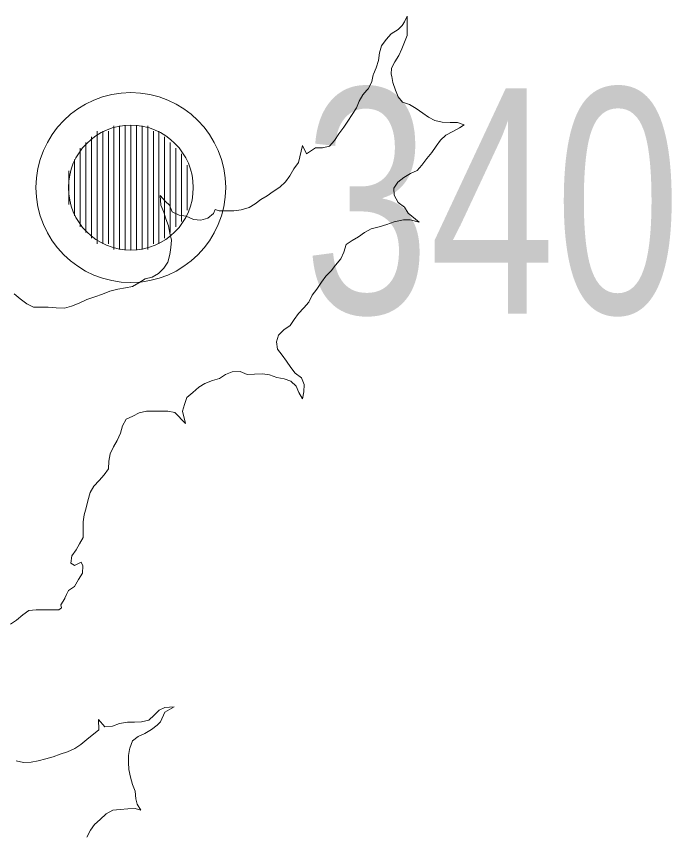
# Model space of a CAD drawing. Extents: x 553962 to 842807, y 8883888 to 9032388.
# Drawn here: x 723514 to 724679, y 8957077 to 8958527 of the extents above; entities that cross this region are included whole.
import ezdxf

# ---------------------------------------------------------------- set-up
doc = ezdxf.new("R2010")
doc.units = 0
doc.header["$LTSCALE"] = 160
doc.layers.add('32', color=7, linetype='Continuous', lineweight=13)
doc.layers.add('8', color=7, linetype='Continuous', lineweight=13)

msp = doc.modelspace()

# ---------------------------------------------------------------- linework, layer by layer
at = {"layer": '32'}
for p, q in [((723658, 8958323), (723658, 8958123)), ((723668, 8958323), (723668, 8958123)), ((723678, 8958323), (723678, 8958123)), ((723688, 8958333), (723688, 8958113)), ((723698, 8958333), (723698, 8958113)), ((723708, 8958333), (723708, 8958113)), ((723718, 8958333), (723718, 8958113)), ((723728, 8958333), (723728, 8958113)), ((723738, 8958333), (723738, 8958113)), ((723748, 8958333), (723748, 8958113)), ((723758, 8958323), (723758, 8958123)), ((723768, 8958323), (723768, 8958123)), ((723648, 8958313), (723648, 8958133)), ((723778, 8958313), (723778, 8958133)), ((723628, 8958293), (723628, 8958153)), ((723638, 8958303), (723638, 8958143)), ((723788, 8958303), (723788, 8958143)), ((723798, 8958293), (723798, 8958153)), ((723808, 8958283), (723808, 8958163)), ((723618, 8958273), (723618, 8958173)), ((723608, 8958253), (723608, 8958193)), ((723818, 8958263), (723818, 8958183))]:
    msp.add_line(p, q, dxfattribs=at)
for radius in [168.7, 111]:
    msp.add_circle((723718, 8958223), radius, dxfattribs=at)
at = {"layer": '8'}
for points in [[(724149.5, 8958424.7), (724154.1, 8958435.5), (724158, 8958449), (724159.9, 8958462.6), (724163.8, 8958474.7), (724171.7, 8958486.3), (724180.6, 8958496.2), (724193.1, 8958503.6), (724200.6, 8958511.2), (724204.2, 8958517.3), (724209.4, 8958527.3), (724209.4, 8958493.1), (724204.3, 8958481.6), (724199.6, 8958469.6), (724194.3, 8958457.8), (724187.4, 8958446.5), (724181.3, 8958435.1), (724181, 8958424.5)], [(724181, 8958424.5), (724182.1, 8958420.2), (724183.9, 8958409.5), (724188.2, 8958396.4), (724193, 8958384.5), (724201.2, 8958374.6), (724213.6, 8958370.8), (724225.2, 8958363.6), (724236.8, 8958355.3), (724247.3, 8958348.2), (724258.4, 8958342), (724271.3, 8958339), (724285.5, 8958338.9), (724298.9, 8958338.6), (724310.8, 8958334.4), (724302.1, 8958329.2), (724290.2, 8958322.9), (724278.1, 8958316.1), (724268.3, 8958307.5), (724261, 8958296.8), (724253.2, 8958285.5), (724244.3, 8958274.7), (724235.1, 8958263.1), (724227, 8958253.4), (724215.2, 8958247.8), (724203.2, 8958241.2), (724192.8, 8958232.9), (724185.3, 8958222), (724186.3, 8958209.3), (724193.3, 8958196.8), (724204.4, 8958188.3), (724211.2, 8958177.8), (724230.5, 8958161.8), (724214.7, 8958165.5), (724202.6, 8958166), (724186.2, 8958162.4), (724173, 8958157.6), (724159.5, 8958153.3), (724145.1, 8958149.8), (724133.1, 8958143.5), (724122.8, 8958135.4), (724111.5, 8958128.8), (724100.9, 8958121.9), (724096.6, 8958108.3), (724091.4, 8958096.4), (724082, 8958085.3), (724074.1, 8958075.2), (724064.6, 8958065.5), (724056.9, 8958055), (724048.9, 8958042.3), (724040.5, 8958031.7), (724034.3, 8958019.3), (724025.7, 8958009.5), (724015.8, 8957999.3), (724008.6, 8957988.9), (724001.2, 8957978.1), (723990.2, 8957970.3), (723980.5, 8957961.1), (723977.2, 8957948.9), (723978.5, 8957936.2), (723987.2, 8957925.3), (723994.9, 8957914.4), (724002.2, 8957903.4), (724010.2, 8957893.5), (724021.1, 8957884.8), (724026.2, 8957873.1), (724025.3, 8957860.3), (724022.9, 8957847.7), (724016.8, 8957858.8), (724011.6, 8957870.3), (724002.5, 8957879.3), (723990.6, 8957883), (723977.8, 8957885.5), (723964.6, 8957890.1), (723951.8, 8957891.9), (723937.6, 8957891.7), (723924.6, 8957891.2), (723912.6, 8957896.2), (723898.4, 8957895.9), (723886.3, 8957891.2), (723875.7, 8957884.1), (723862.9, 8957880.3), (723849.7, 8957875), (723838.9, 8957868.2), (723828.2, 8957859.2), (723817.8, 8957850), (723813.4, 8957837.7), (723810, 8957825.5), (723815, 8957803.7), (723796.1, 8957823.2), (723783.7, 8957825.7), (723771, 8957825.7), (723758.5, 8957825.9), (723745.6, 8957826), (723732.9, 8957822.6), (723721.3, 8957817), (723709.4, 8957811.4), (723703.3, 8957800), (723699.6, 8957786.8), (723693.9, 8957773.5), (723687.1, 8957762.2)], [(724146.5, 8958411.7), (724148.8, 8958423.2), (724149.5, 8958424.7)], [(724137.6, 8958396.3), (724139.7, 8958398.6), (724146.3, 8958410.8), (724146.5, 8958411.7)], [(724071, 8958296.8), (724080.2, 8958306.8), (724087.7, 8958318.8), (724096.5, 8958330.6), (724103.5, 8958341.3), (724111.4, 8958352.7), (724118.9, 8958364.7), (724123.6, 8958376.5), (724130.4, 8958388.1), (724137.6, 8958396.3)], [(723510.6, 8958034.1), (723521.3, 8958025.4), (723533.2, 8958016.2), (723544.7, 8958010.8), (723557.8, 8958010.7), (723570.9, 8958010.7), (723585, 8958009.5), (723599.9, 8958008.8), (723612.5, 8958012.3), (723625.9, 8958017.5), (723640, 8958024.3), (723654.2, 8958028.7), (723667.7, 8958033.5), (723680.6, 8958039.2), (723695.1, 8958042.6), (723708.6, 8958045.2), (723721.2, 8958047.3), (723732.1, 8958053.9), (723743.5, 8958060.7), (723755.9, 8958064), (723767.1, 8958070.6), (723776.7, 8958080), (723783.6, 8958090.6), (723787.1, 8958103.9), (723789.2, 8958116.8), (723790.3, 8958129.5), (723787.1, 8958142), (723785.1, 8958155.3), (723780.2, 8958167.5), (723776.4, 8958179.6), (723771.5, 8958191.7), (723769.9, 8958209.2), (723779.9, 8958198.1), (723787, 8958191.7), (723791.7, 8958180.1), (723803.8, 8958174.3), (723816.2, 8958172.5), (723829.3, 8958166.4), (723842.6, 8958165.1), (723854.8, 8958168.7), (723865.2, 8958176.7), (723867.8, 8958184.2), (723874.8, 8958181.9), (723888.2, 8958181.7), (723900.8, 8958181.7), (723914.3, 8958183.7), (723928.1, 8958187.6), (723938.8, 8958194.4), (723949.2, 8958201.8), (723960.4, 8958208.6), (723970.9, 8958215.9), (723982.9, 8958223.8), (723992.8, 8958233), (724000.7, 8958244.1), (724007.7, 8958256.1), (724016, 8958267.5), (724023.2, 8958297.9), (724030.1, 8958283.2), (724046.1, 8958293.5), (724058.6, 8958293.6), (724071, 8958296.8)], [(723687.1, 8957762.2), (723681.3, 8957749.8), (723678.9, 8957736.8), (723678.5, 8957723.2), (723670.6, 8957712.8), (723661.8, 8957702.5), (723652.2, 8957692.8), (723645.6, 8957681), (723641.4, 8957666.5), (723638.5, 8957654.1), (723634.8, 8957641.6), (723633, 8957629.2), (723633, 8957616.1), (723633, 8957601.2), (723627, 8957590.2), (723620.5, 8957579.4), (723613, 8957568.6), (723611.4, 8957555.5), (723617.2, 8957552.2)], [(723617.2, 8957552.2), (723618, 8957551.8), (723629.5, 8957557.4), (723632.4, 8957550.7), (723631.8, 8957538.1), (723625, 8957526.8), (723617.9, 8957514.2), (723617.9, 8957514.1), (723607.4, 8957507), (723603.8, 8957499.9), (723600.8, 8957493.7), (723600.4, 8957493.1)], [(723600.4, 8957493.1), (723593.4, 8957481.6), (723594.6, 8957476.2), (723590.2, 8957472.8), (723576, 8957472.8), (723563.2, 8957472.7), (723549.4, 8957472.7), (723536.9, 8957471.7), (723525.7, 8957464), (723514.7, 8957454.3), (723504.1, 8957447.2)], [(723514.1, 8957204.8), (723527.1, 8957201.7), (723540.9, 8957202.3), (723553.5, 8957204.7), (723566.7, 8957207.9), (723579.9, 8957211.6), (723592.5, 8957216.1), (723605.2, 8957220.4), (723618.7, 8957226.2), (723629.3, 8957233.6), (723639.8, 8957242.4), (723661, 8957259.8), (723660.4, 8957277.9), (723671.6, 8957264.9), (723685.3, 8957266.1), (723698.1, 8957270.6), (723712, 8957273.5), (723724.6, 8957273.5), (723737.2, 8957273.6), (723749.9, 8957276.8), (723759.2, 8957285.5), (723768.2, 8957294.7), (723778.2, 8957299.3), (723795.1, 8957300.6), (723778.2, 8957290.9), (723770.6, 8957274.1), (723764.9, 8957267.7), (723754.6, 8957260.3), (723742.8, 8957252.9), (723731.3, 8957248), (723720.9, 8957240.2), (723716.3, 8957227), (723715.8, 8957224.5)], [(723715.8, 8957224.5), (723713.7, 8957214.2), (723713.7, 8957211.7)], [(723713.7, 8957211.7), (723713.8, 8957201.5), (723714.3, 8957189), (723717.2, 8957175.4), (723721.1, 8957162.7), (723725.8, 8957150.7), (723726.6, 8957137), (723729, 8957127.4), (723735.9, 8957116.9), (723725.7, 8957119.7), (723712.9, 8957119.3), (723699.3, 8957118.1), (723685.8, 8957116.6), (723673.9, 8957110.2), (723663.4, 8957100.1), (723653.6, 8957091.3), (723646.2, 8957081.1), (723639.5, 8957069)]]:
    msp.add_lwpolyline(points, dxfattribs=at)

# ---------------------------------------------------------------- texts
at = {"layer": '32', "width": 0.75}
msp.add_text('340', height=400, dxfattribs=at).set_placement((724025.8, 8957999.3))

doc.saveas('drawing.dxf')
